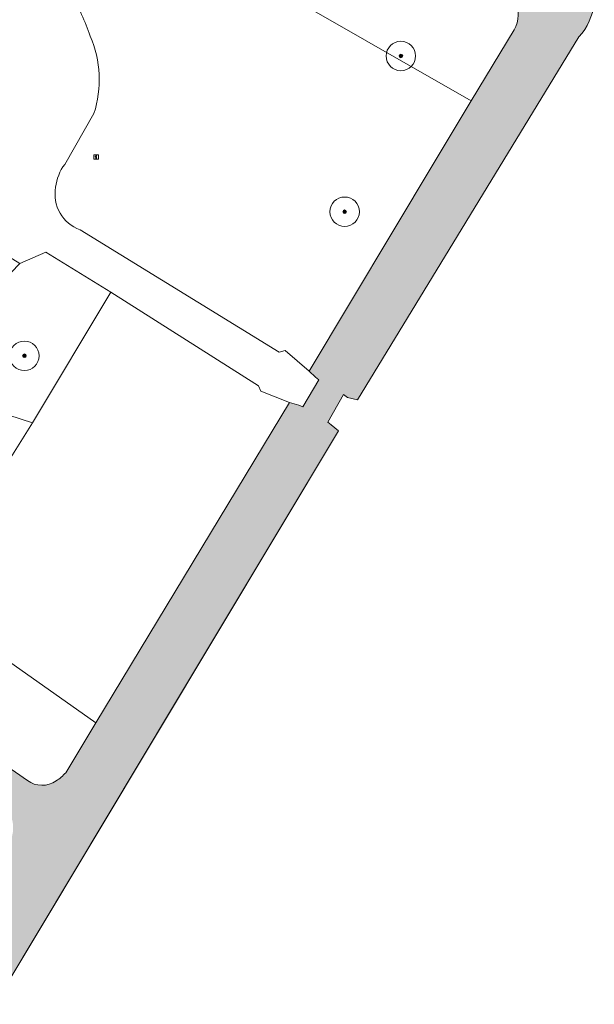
# Model space of a CAD drawing. Header units: metres. Extents: x 125349 to 128236, y 501602 to 503797.
# Tile 491 of 656: x 127326 to 127365, y 502253 to 502319. Entities that reach past the tile are written whole.
import ezdxf

# ---------------------------------------------------------------- set-up
doc = ezdxf.new("R2010")
doc.units = ezdxf.units.M
doc.layers.get('0').update_dxf_attribs({"linetype": 'CONTINUOUS'})
for name, color, linetype, lineweight in [('B-WE-GK-BESCHOEIING-G', 130, 'GK-BESCHOEIING-SO', 18), ('B-WE-GR-BEPLANTING_CULTUUR_BOSPLANTSOEN-GV', 90, 'CONTINUOUS', 18), ('B-WE-GR-BOOM-S-500', 90, 'CONTINUOUS', 18), ('B-WE-IE-MEUBILAIR-S', 7, 'CONTINUOUS', 18), ('B-WE-OG-TERREIN_BEGROEID-GV', 7, 'CONTINUOUS', 18), ('B-WE-OG-WATER_SLOOT-GV', 120, 'CONTINUOUS', 18), ('B-WE-VH-OPENVERHARDING_BETONSTRAATSTEEN-GV', 90, 'CONTINUOUS', 18)]:
    doc.layers.add(name, color=color, linetype=linetype, lineweight=lineweight)
doc.layers.add('B-WE-OG-WATER_SLOOT-V', color=7, linetype='CONTINUOUS', lineweight=18, true_color=0x73e9ff)
doc.linetypes.add('GK-BESCHOEIING-SO', pattern='A,18,-3,[1,NLCS.SHX,S=0.6,R=0,X=0,Y=0],-3', length=24)

# ---------------------------------------------------------------- blocks, each defined once
blk = doc.blocks.new('SIE-MEUBILAIR_BORD_INFORMATIE-SO')
h = blk.add_hatch(color=256)
h.dxf.hatch_style = 1
h.paths.add_polyline_path([(0.1265625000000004, 0.1957499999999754), (-0.3290625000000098, 0.1957499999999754), (-0.3290625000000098, 0.07762500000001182), (-0.1265625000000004, 0.07762500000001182), (-0.1265625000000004, -0.6480000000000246), (0.1265625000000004, -0.6480000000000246)])
h = blk.add_hatch(color=256)
h.dxf.hatch_style = 1
edge = h.paths.add_edge_path()
edge.add_arc((0, 0.4986431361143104), 0.1493568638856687, 0, 360)
for points in [[(-0.75, -0.75), (0.75, -0.75), (0.75, 0.75), (-0.75, 0.75)], [(0.1265625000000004, 0.1957499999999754), (-0.3290625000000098, 0.1957499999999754), (-0.3290625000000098, 0.07762500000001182), (-0.1265625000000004, 0.07762500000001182), (-0.1265625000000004, -0.6480000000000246), (0.1265625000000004, -0.6480000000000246)]]:
    blk.add_lwpolyline(points, close=True)
blk.add_circle((0, 0.4986431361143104), 0.1493568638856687)
blk = doc.blocks.new('SGR-BOOM_01-SO')
at = {"linetype": 'ByBlock', "lineweight": 18}
h = blk.add_hatch(color=0, dxfattribs=at)
h.dxf.hatch_style = 1
edge = h.paths.add_edge_path()
edge.add_arc((0, 0), 0.25, 0, 360)
at = {"color": 0, "linetype": 'ByBlock', "lineweight": 18}
for radius in [2, 0.25]:
    blk.add_circle((0, 0), radius, dxfattribs=at)

msp = doc.modelspace()

# ---------------------------------------------------------------- hatches: boundary and pattern name
at = {"layer": 'B-WE-OG-WATER_SLOOT-V'}
h = msp.add_hatch(color=256, dxfattribs=at)
edge = h.paths.add_edge_path()
edge.add_line((127312.704, 502233.993), (127316.172, 502239.594))
edge.add_line((127316.172, 502239.594), (127316.746, 502240.633))
edge.add_line((127316.746, 502240.633), (127322.356, 502250))
edge.add_line((127322.356, 502250), (127336.035, 502272.822))
edge.add_line((127336.035, 502272.822), (127347.231, 502291.502))
edge.add_line((127347.231, 502291.502), (127346.735, 502291.91))
edge.add_line((127346.735, 502291.91), (127346.513, 502292.091))
edge.add_line((127346.513, 502292.091), (127347.583, 502293.957))
edge.add_line((127347.583, 502293.957), (127347.841, 502293.766))
edge.add_line((127347.841, 502293.766), (127348.513, 502293.59))
edge.add_line((127348.513, 502293.59), (127363.561, 502318.253))
edge.add_arc((127360.6593337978, 502320.9189920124), 3.940454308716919, 317.4238341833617, 354.5538091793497)
edge.add_arc((127360.9060276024, 502320.9161791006), 3.694664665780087, 354.2341360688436, 414.6052750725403)
edge.add_arc((127360.9075636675, 502320.9212053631), 3.689678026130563, 54.57951191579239, 65.06661571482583)
edge.add_line((127362.463, 502324.267), (127312.435, 502354.704))
edge.add_arc((127310.2174627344, 502351.0767094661), 4.251436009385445, 58.56054805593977, 76.69313770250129)
edge.add_arc((127310.3786932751, 502351.9399852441), 3.374487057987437, 75.98347310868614, 128.3055595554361)
edge.add_line((127308.287, 502354.588), (127308.177, 502354.497))
edge.add_line((127308.177, 502354.497), (127306.819, 502353.074))
edge.add_line((127306.819, 502353.074), (127324.096, 502341.727))
edge.add_line((127324.096, 502341.727), (127357.831, 502322.176))
edge.add_arc((127356.4217428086, 502319.5149947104), 3.01113848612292, 23.50656970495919, 62.09449409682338, ccw=False)
edge.add_arc((127357.4793217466, 502319.7492030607), 1.958881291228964, -31.249583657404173, 29.573881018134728, ccw=False)
edge.add_line((127359.154, 502318.733), (127356.25, 502313.917))
edge.add_line((127356.25, 502313.917), (127353.719, 502309.721))
edge.add_line((127353.719, 502309.721), (127345.24, 502295.539))
edge.add_line((127345.24, 502295.539), (127345.673, 502295.142))
edge.add_line((127345.673, 502295.142), (127345.894, 502294.962))
edge.add_line((127345.894, 502294.962), (127344.806, 502293.114))
edge.add_line((127344.806, 502293.114), (127344.536, 502293.244))
edge.add_line((127344.536, 502293.244), (127343.911, 502293.409))
edge.add_line((127343.911, 502293.409), (127330.752, 502271.657))
edge.add_line((127330.752, 502271.657), (127328.711, 502268.268))
edge.add_arc((127326.1101783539, 502270.6117122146), 3.50103701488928, 304.1396108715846, 317.9766263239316, ccw=False)
edge.add_arc((127327.1084437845, 502269.1146843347), 1.701807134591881, 233.99389691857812, 304.60800396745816, ccw=False)
edge.add_line((127326.108, 502267.738), (127315.376, 502275.195))
edge.add_line((127315.376, 502275.195), (127291.4, 502290.635))
edge.add_line((127291.4, 502290.635), (127265.017, 502308.136))
edge.add_line((127265.017, 502308.136), (127264.54, 502307.394))
edge.add_line((127264.54, 502307.394), (127263.836, 502306.618))
edge.add_line((127263.836, 502306.618), (127298.294, 502283.265))
edge.add_line((127298.294, 502283.265), (127324.454, 502266.038))
edge.add_arc((127322.8708561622, 502264.3289759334), 2.329615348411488, 20.635957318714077, 47.18971032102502, ccw=False)
edge.add_arc((127323.0598648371, 502264.527888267), 2.086059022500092, -24.3737047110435, 17.3509310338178, ccw=False)
edge.add_line((127324.96, 502263.667), (127317.003, 502250))
edge.add_line((127317.003, 502250), (127310.963, 502239.625))
edge.add_line((127310.963, 502239.625), (127303.344, 502227.541))
edge.add_line((127303.344, 502227.541), (127289.747, 502205.901))
edge.add_line((127289.747, 502205.901), (127255.744, 502226.065))
edge.add_line((127255.744, 502226.065), (127225.366, 502244.522))
edge.add_line((127225.366, 502244.522), (127215.506, 502250.665))
edge.add_line((127215.506, 502250.665), (127213.232, 502246.985))
edge.add_line((127213.232, 502246.985), (127287.165, 502202.382))
edge.add_line((127287.165, 502202.382), (127290.498, 502200.896))
edge.add_line((127290.498, 502200.896), (127292.657, 502201.665))
edge.add_line((127292.657, 502201.665), (127294.224, 502203.408))
edge.add_line((127294.224, 502203.408), (127305.012, 502221.412))
edge.add_line((127305.012, 502221.412), (127310.527, 502230.477))
edge.add_line((127310.527, 502230.477), (127312.704, 502233.993))

# ---------------------------------------------------------------- linework, layer by layer
at = {"layer": 'B-WE-GK-BESCHOEIING-G', "flags": 128}
msp.add_lwpolyline([(127213.232, 502246.985), (127287.165, 502202.382), (127290.498, 502200.896), (127292.657, 502201.665), (127294.224, 502203.408), (127305.012, 502221.412), (127310.527, 502230.477), (127316.172, 502239.594), (127316.746, 502240.633), (127322.356, 502250), (127347.231, 502291.502)], dxfattribs=at)
at = {"layer": 'B-WE-GR-BEPLANTING_CULTUUR_BOSPLANTSOEN-GV', "flags": 128}
for points in [[(127335.16, 502325.99), (127356.25, 502313.917)], [(127356.25, 502313.917), (127359.154, 502318.733)], [(127330.752, 502271.657), (127319.036, 502279.93), (127318.881, 502279.673), (127315.376, 502275.195), (127326.108, 502267.738)], [(127328.711, 502268.268), (127330.752, 502271.657)]]:
    msp.add_lwpolyline(points, dxfattribs=at)
at = {"layer": 'B-WE-GR-BEPLANTING_CULTUUR_BOSPLANTSOEN-GV'}
for points in [[(127359.154, 502318.733, 0.2718039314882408), (127359.183, 502320.716)], [(127328.075, 502267.714, 0.06044883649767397), (127328.711, 502268.268)], [(127326.108, 502267.738, 0.3182472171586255), (127328.075, 502267.714)]]:
    msp.add_lwpolyline(points, format="xyb", dxfattribs=at)
at = {"layer": 'B-WE-GR-BEPLANTING_CULTUUR_BOSPLANTSOEN-GV', "flags": 128}
msp.add_lwpolyline([(127325.606, 502302.848), (127321.025, 502298.12), (127322.317, 502293.363), (127326.463, 502292.035), (127331.777, 502300.922), (127327.368, 502303.636)], close=True, dxfattribs=at)
at = {"layer": 'B-WE-OG-TERREIN_BEGROEID-GV', "flags": 128}
for points in [[(127329.69, 502305.143), (127343.195, 502296.831), (127343.612, 502296.955), (127345.24, 502295.539), (127353.719, 502309.721), (127356.25, 502313.917), (127335.16, 502325.99), (127331.914, 502325.775), (127327.765, 502323.283)], [(127330.633, 502313.042), (127328.644, 502309.593)]]:
    msp.add_lwpolyline(points, dxfattribs=at)
at = {"layer": 'B-WE-OG-TERREIN_BEGROEID-GV'}
for points in [[(127329.061, 502321.181, -0.05080499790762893), (127330.377, 502318.306)], [(127330.377, 502318.306, -0.1793321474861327), (127330.633, 502313.042)], [(127328.644, 502309.593, 0.1323154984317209), (127328.031, 502308.044)], [(127328.031, 502308.044, 0.36844446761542), (127329.69, 502305.143)]]:
    msp.add_lwpolyline(points, format="xyb", dxfattribs=at)
at = {"layer": 'B-WE-OG-TERREIN_BEGROEID-GV', "flags": 128}
for points in [[(127325.606, 502302.848), (127322.032, 502305.058), (127319.538, 502299.445), (127317.936, 502298.229), (127316.053, 502299.23), (127311.434, 502303.006), (127309.812, 502303.143), (127306.82, 502302.106), (127304.851, 502299.91), (127305.422, 502295.677), (127303.418, 502293.797), (127304.556, 502290.1), (127308.745, 502290.739), (127311.719, 502287.341), (127314.653, 502285.875), (127316.483, 502288.197), (127319.783, 502290.127), (127322.518, 502287.044), (127318.566, 502280.262), (127319.036, 502279.93), (127323.262, 502286.974), (127326.463, 502292.035), (127322.317, 502293.363), (127321.025, 502298.12)], [(127331.777, 502300.922), (127326.463, 502292.035), (127323.262, 502286.974), (127319.036, 502279.93), (127330.752, 502271.657), (127343.911, 502293.409), (127341.971, 502294.192), (127341.8, 502294.546)]]:
    msp.add_lwpolyline(points, close=True, dxfattribs=at)
at = {"layer": 'B-WE-OG-WATER_SLOOT-GV'}
for points in [[(127359.183, 502320.716, -0.2718039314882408), (127359.154, 502318.733)], [(127363.561, 502318.253, 0.1634425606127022), (127364.582, 502320.545)], [(127328.711, 502268.268, -0.06044883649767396), (127328.075, 502267.714)], [(127328.075, 502267.714, -0.3182472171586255), (127326.108, 502267.738)]]:
    msp.add_lwpolyline(points, format="xyb", dxfattribs=at)
at = {"layer": 'B-WE-OG-WATER_SLOOT-GV', "flags": 128}
for points in [[(127359.154, 502318.733), (127356.25, 502313.917), (127353.719, 502309.721), (127345.24, 502295.539), (127345.673, 502295.142), (127345.894, 502294.962), (127344.806, 502293.114), (127344.536, 502293.244), (127343.911, 502293.409), (127330.752, 502271.657)], [(127348.513, 502293.59), (127363.561, 502318.253)], [(127326.108, 502267.738), (127315.376, 502275.195), (127291.4, 502290.635), (127265.017, 502308.136), (127264.54, 502307.394), (127263.836, 502306.618), (127298.294, 502283.265)], [(127312.704, 502233.993), (127316.172, 502239.594), (127316.746, 502240.633), (127322.356, 502250), (127336.035, 502272.822), (127347.231, 502291.502), (127346.735, 502291.91), (127346.513, 502292.091), (127347.583, 502293.957), (127347.841, 502293.766), (127348.513, 502293.59)], [(127330.752, 502271.657), (127328.711, 502268.268)]]:
    msp.add_lwpolyline(points, dxfattribs=at)
at = {"layer": 'B-WE-VH-OPENVERHARDING_BETONSTRAATSTEEN-GV', "flags": 128}
for points in [[(127282.346, 502333.152), (127280.008, 502334.648), (127276.654, 502336.794), (127276.448, 502336.491), (127275.817, 502335.5), (127275.648, 502335.224), (127276.383, 502334.612), (127277.591, 502333.815), (127308.314, 502313.542), (127322.032, 502305.058), (127325.606, 502302.848), (127327.368, 502303.636), (127331.777, 502300.922)], [(127328.644, 502309.593), (127330.633, 502313.042)], [(127345.24, 502295.539), (127343.612, 502296.955), (127343.195, 502296.831), (127329.69, 502305.143)], [(127331.777, 502300.922), (127341.8, 502294.546), (127341.971, 502294.192), (127343.911, 502293.409), (127344.536, 502293.244), (127344.806, 502293.114), (127345.894, 502294.962), (127345.673, 502295.142), (127345.24, 502295.539)]]:
    msp.add_lwpolyline(points, dxfattribs=at)
at = {"layer": 'B-WE-VH-OPENVERHARDING_BETONSTRAATSTEEN-GV'}
for points in [[(127330.377, 502318.306, 0.05080499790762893), (127329.061, 502321.181)], [(127330.633, 502313.042, 0.1793321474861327), (127330.377, 502318.306)], [(127328.031, 502308.044, -0.1323154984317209), (127328.644, 502309.593)], [(127329.69, 502305.143, -0.36844446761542), (127328.031, 502308.044)]]:
    msp.add_lwpolyline(points, format="xyb", dxfattribs=at)

# ---------------------------------------------------------------- block references
at = {"layer": 'B-WE-GR-BOOM-S-500', "xscale": 0.5, "yscale": 0.5, "zscale": 0.5}
for p in [(127351.47, 502316.954), (127347.652, 502306.375), (127325.909, 502296.587)]:
    msp.add_blockref('SGR-BOOM_01-SO', p, dxfattribs=at)
at = {"layer": 'B-WE-IE-MEUBILAIR-S', "xscale": 0.2, "yscale": 0.2, "zscale": 0.2}
msp.add_blockref('SIE-MEUBILAIR_BORD_INFORMATIE-SO', (127330.779, 502310.093), dxfattribs=at)

doc.saveas('drawing.dxf')
